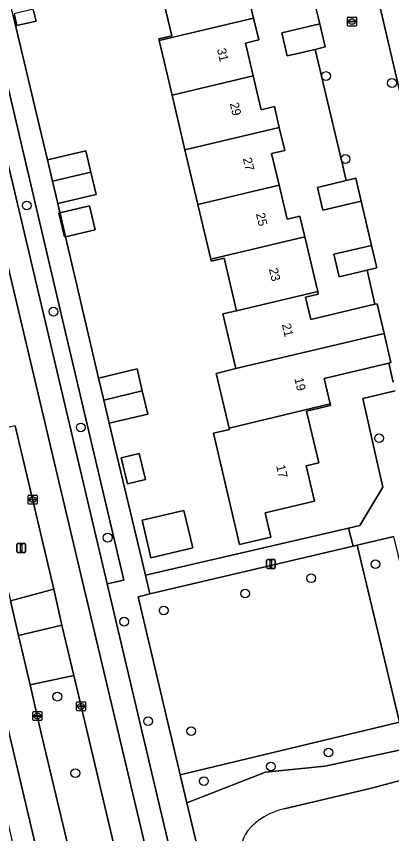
# Model space of a CAD drawing. Extents: x 158455 to 159797, y 387218 to 388672.
# Drawn here: x 159351.4 to 159393.3, y 388312.5 to 388403.7 of the extents above; entities that cross this region are included whole.
import ezdxf

# ---------------------------------------------------------------- set-up
doc = ezdxf.new("R2010")
doc.units = 0
for name, color, linetype in [('IMGEO_Berm_groen', 7, 'Continuous'), ('IMGEO_Boom', 7, 'Continuous'), ('IMGEO_Erf', 7, 'Continuous'), ('IMGEO_Groenvoorziening', 7, 'Continuous'), ('IMGEO_Kolk', 7, 'Continuous'), ('IMGEO_Lichtmast', 7, 'Continuous'), ('IMGEO_Meer_plas_ven_vijver', 7, 'Continuous'), ('IMGEO_Muur', 7, 'Continuous'), ('IMGEO_Oever', 7, 'Continuous'), ('IMGEO_Pand', 7, 'Continuous'), ('IMGEO_Pand_nummerreeks', 7, 'Continuous'), ('IMGEO_Rijbaan_lokaal_gesloten', 7, 'Continuous'), ('IMGEO_Rijbaan_lokaal_open', 7, 'Continuous'), ('IMGEO_Voetpad_open', 7, 'Continuous'), ('IMGEO_Walbescherming', 7, 'Continuous')]:
    doc.layers.add(name, color=color, linetype=linetype)

msp = doc.modelspace()

# ---------------------------------------------------------------- linework, layer by layer
at = {"layer": 'IMGEO_Berm_groen'}
for points in [[(159349.116, 388401.33), (159347.231, 388400.875), (159350.418, 388387.353), (159361.535, 388340.387), (159363.385, 388340.808), (159356.566, 388369.702)], [(159351.265, 388358.009), (159346.402, 388356.904), (159350.749, 388338.503), (159355.581, 388339.77)], [(159356.473, 388335.788), (159351.616, 388334.635), (159352.912, 388329.109), (159357.809, 388330.145)], [(159358.245, 388328.306), (159357.809, 388330.145), (159352.912, 388329.109), (159354.138, 388323.878), (159358.628, 388304.981), (159363.487, 388306.102)]]:
    msp.add_lwpolyline(points, close=True, dxfattribs=at)
at = {"layer": 'IMGEO_Boom'}
for centre in [(159385.98, 388397.054), (159393.354, 388396.275), (159388.156, 388387.795), (159352.545, 388382.607), (159355.524, 388370.755), (159358.58, 388357.823), (159391.914, 388356.635), (159361.59, 388345.539), (159391.511, 388342.572), (159384.316, 388341.003), (159376.944, 388339.305), (159367.848, 388337.41), (159363.436, 388336.162), (159355.963, 388327.795), (159366.103, 388325.055), (159370.921, 388323.944), (159386.263, 388321.555), (159379.83, 388319.995), (159357.978, 388319.246), (159372.343, 388318.359)]:
    msp.add_circle(centre, 0.489, dxfattribs=at)
at = {"layer": 'IMGEO_Erf'}
for points in [[(159376.409, 388409.806), (159377.894, 388403.527), (159378.471, 388401.085), (159376.997, 388400.737), (159377.862, 388397.077), (159378.756, 388393.297), (159380.214, 388393.642), (159380.763, 388391.321), (159381.371, 388388.748), (159379.908, 388388.402), (159380.742, 388384.872), (159381.637, 388381.088), (159383.067, 388381.425), (159383.614, 388379.109), (159385.055, 388373.014), (159385.124, 388372.723), (159383.71, 388372.389), (159384.301, 388369.89), (159391.44, 388371.576), (159390.58, 388375.401), (159387.447, 388374.66), (159386.855, 388377.161), (159391.056, 388378.154), (159389.902, 388383.094), (159385.62, 388382.082), (159385.019, 388384.627), (159388.239, 388385.388), (159387.812, 388387.182), (159387.552, 388388.275), (159385.616, 388396.41), (159385.351, 388397.521), (159384.754, 388400.03), (159381.651, 388399.297), (159381.045, 388401.859), (159385.299, 388402.865), (159384.116, 388407.674)], [(159393.496, 388362.892), (159392.988, 388365.016), (159385.784, 388363.315), (159386.46, 388360.453), (159386.501, 388360.278), (159383.822, 388359.645), (159385.182, 388353.891), (159383.768, 388353.557), (159384.7, 388349.615), (159379.177, 388348.31), (159379.818, 388345.598), (159376.336, 388344.775), (159374.187, 388353.865), (159373.403, 388357.183), (159375.191, 388357.605), (159375.151, 388357.773), (159373.705, 388363.874), (159375.917, 388364.398), (159374.473, 388370.504), (159375.973, 388370.86), (159374.586, 388376.729), (159373.159, 388376.392), (159373.105, 388376.619), (159371.663, 388382.72), (159370.221, 388388.822), (159368.778, 388394.924), (159367.336, 388401.025), (159367.294, 388401.202), (159368.751, 388401.546), (159367.308, 388407.655)], [(159391.329, 388407.761), (159394.546, 388394.017), (159394.595, 388393.808), (159417.828, 388399.246), (159416.262, 388405.978)], [(159353.314, 388404.335), (159353.585, 388403.19), (159351.456, 388402.687), (159351.186, 388403.83)], [(159351.043, 388403.796), (159353.975, 388391.439), (159354.864, 388387.693), (159359.156, 388388.707), (159359.717, 388386.332), (159360.305, 388383.847), (159356.013, 388382.832), (159356.258, 388381.786), (159359.551, 388382.565), (159360.182, 388379.898), (159356.881, 388379.117), (159358.028, 388374.208), (159360.567, 388363.341), (159364.883, 388364.361), (159365.46, 388361.92), (159366.075, 388359.318), (159361.759, 388358.298), (159362.657, 388354.544), (159365.811, 388341.365), (159388.503, 388346.61), (159389.761, 388346.901), (159392.341, 388351.157), (159391.781, 388353.62), (159390.085, 388361.081), (159393.728, 388361.925)]]:
    msp.add_lwpolyline(points, dxfattribs=at)
for points in [[(159365.812, 388352.019), (159363.789, 388351.535), (159363.091, 388354.452), (159365.113, 388354.936)], [(159370.102, 388348.578), (159371.093, 388344.39), (159366.419, 388343.285), (159365.429, 388347.473)]]:
    msp.add_lwpolyline(points, close=True, dxfattribs=at)
at = {"layer": 'IMGEO_Groenvoorziening'}
for points in [[(159399.041, 388322.854), (159398.837, 388323.717), (159393.568, 388345.677), (159389.46, 388344.71), (159394.2, 388324.955), (159369.692, 388319.07), (159370.436, 388315.932), (159379.221, 388319.363), (159385.851, 388320.022)], [(159369.692, 388319.07), (159394.2, 388324.955), (159389.46, 388344.71), (159389.005, 388344.603), (159366.314, 388339.265), (159364.977, 388338.95)]]:
    msp.add_lwpolyline(points, close=True, dxfattribs=at)
at = {"layer": 'IMGEO_Kolk'}
for p, q in [((159388.385, 388402.71), (159388.385, 388403.562)), ((159388.46, 388403.636), (159389.312, 388403.636)), ((159388.873, 388403.416), (159388.898, 388403.416)), ((159389.386, 388403.562), (159389.386, 388402.71)), ((159389.312, 388402.636), (159388.46, 388402.636)), ((159388.644, 388403.13), (159388.644, 388403.142)), ((159389.082, 388403.093), (159388.684, 388403.093)), ((159388.687, 388403.179), (159389.085, 388403.179)), ((159388.896, 388402.856), (159388.871, 388402.856)), ((159389.128, 388403.142), (159389.128, 388403.13)), ((159352.704, 388349.361), (159352.704, 388350.213)), ((159352.779, 388350.287), (159353.631, 388350.287)), ((159352.963, 388349.781), (159352.963, 388349.793)), ((159353.401, 388349.744), (159353.003, 388349.744)), ((159353.006, 388349.83), (159353.404, 388349.83)), ((159353.192, 388350.067), (159353.217, 388350.067)), ((159353.447, 388349.793), (159353.447, 388349.781)), ((159353.705, 388350.213), (159353.705, 388349.361)), ((159353.631, 388349.287), (159352.779, 388349.287)), ((159353.215, 388349.507), (159353.19, 388349.507)), ((159358.119, 388326.288), (159358.119, 388327.14)), ((159358.194, 388327.214), (159359.046, 388327.214)), ((159358.378, 388326.708), (159358.378, 388326.72)), ((159358.421, 388326.757), (159358.819, 388326.757)), ((159358.607, 388326.994), (159358.632, 388326.994)), ((159358.862, 388326.72), (159358.862, 388326.708)), ((159359.12, 388327.14), (159359.12, 388326.288)), ((159353.228, 388325.204), (159353.228, 388326.056)), ((159353.303, 388326.13), (159354.155, 388326.13)), ((159353.716, 388325.91), (159353.741, 388325.91)), ((159354.229, 388326.056), (159354.229, 388325.204)), ((159359.046, 388326.214), (159358.194, 388326.214)), ((159358.816, 388326.671), (159358.418, 388326.671)), ((159358.63, 388326.434), (159358.605, 388326.434)), ((159354.155, 388325.13), (159353.303, 388325.13)), ((159353.487, 388325.624), (159353.487, 388325.636)), ((159353.925, 388325.587), (159353.527, 388325.587)), ((159353.53, 388325.673), (159353.928, 388325.673)), ((159353.739, 388325.35), (159353.714, 388325.35)), ((159353.971, 388325.636), (159353.971, 388325.624))]:
    msp.add_line(p, q, dxfattribs=at)
for points in [[(159388.385, 388402.71), (159388.385, 388403.562)], [(159388.46, 388403.636), (159389.312, 388403.636)], [(159389.386, 388403.562), (159389.386, 388402.71)], [(159389.312, 388402.636), (159388.46, 388402.636)], [(159352.704, 388349.361), (159352.704, 388350.213)], [(159352.779, 388350.287), (159353.631, 388350.287)], [(159353.705, 388350.213), (159353.705, 388349.361)], [(159353.631, 388349.287), (159352.779, 388349.287)], [(159358.119, 388326.288), (159358.119, 388327.14)], [(159358.194, 388327.214), (159359.046, 388327.214)], [(159359.12, 388327.14), (159359.12, 388326.288)], [(159353.228, 388325.204), (159353.228, 388326.056)], [(159353.303, 388326.13), (159354.155, 388326.13)], [(159354.229, 388326.056), (159354.229, 388325.204)], [(159359.046, 388326.214), (159358.194, 388326.214)], [(159354.155, 388325.13), (159353.303, 388325.13)]]:
    msp.add_lwpolyline(points, dxfattribs=at)
for centre, radius, start, end in [((159388.462, 388403.56), 0.0765, 91.55205, 178.44795), ((159388.462, 388403.56), 0.0765, 91.55205, 178.44795), ((159389.31, 388403.56), 0.0765, 1.55205, 88.44795), ((159389.31, 388403.56), 0.0765, 1.55205, 88.44795), ((159388.462, 388402.712), 0.0765, 181.55205, 268.44795), ((159388.462, 388402.712), 0.0765, 181.55205, 268.44795), ((159388.684, 388403.139), 0.0403, 85.87752, 175.75265), ((159388.681, 388403.129), 0.0366, 178.93798, 274.71019), ((159389.085, 388403.136), 0.043, 264.86636, 352.45326), ((159389.089, 388403.141), 0.0386, 1.73085, 96.63898), ((159389.31, 388402.712), 0.0765, 271.55205, 358.44795), ((159389.31, 388402.712), 0.0765, 271.55205, 358.44795), ((159352.781, 388350.211), 0.0765, 91.55205, 178.44795), ((159352.781, 388350.211), 0.0765, 91.55205, 178.44795), ((159353.003, 388349.79), 0.0403, 85.87752, 175.75265), ((159353, 388349.78), 0.0366, 178.93798, 274.71019), ((159353.404, 388349.787), 0.043, 264.86636, 352.45326), ((159353.408, 388349.792), 0.0386, 1.73085, 96.63898), ((159353.629, 388350.211), 0.0765, 1.55205, 88.44795), ((159353.629, 388350.211), 0.0765, 1.55205, 88.44795), ((159352.781, 388349.363), 0.0765, 181.55205, 268.44795), ((159352.781, 388349.363), 0.0765, 181.55205, 268.44795), ((159353.629, 388349.363), 0.0765, 271.55205, 358.44795), ((159353.629, 388349.363), 0.0765, 271.55205, 358.44795), ((159358.196, 388327.138), 0.0765, 91.55205, 178.44795), ((159358.196, 388327.138), 0.0765, 91.55205, 178.44795), ((159358.418, 388326.717), 0.0403, 85.87752, 175.75265), ((159358.823, 388326.719), 0.0386, 1.73085, 96.63898), ((159359.044, 388327.138), 0.0765, 1.55205, 88.44795), ((159359.044, 388327.138), 0.0765, 1.55205, 88.44795), ((159353.305, 388326.054), 0.0765, 91.55205, 178.44795), ((159353.305, 388326.054), 0.0765, 91.55205, 178.44795), ((159354.153, 388326.054), 0.0765, 1.55205, 88.44795), ((159354.153, 388326.054), 0.0765, 1.55205, 88.44795), ((159358.196, 388326.29), 0.0765, 181.55205, 268.44795), ((159358.196, 388326.29), 0.0765, 181.55205, 268.44795), ((159358.415, 388326.707), 0.0366, 178.93798, 274.71019), ((159358.819, 388326.714), 0.043, 264.86636, 352.45326), ((159359.044, 388326.29), 0.0765, 271.55205, 358.44795), ((159359.044, 388326.29), 0.0765, 271.55205, 358.44795), ((159353.305, 388325.206), 0.0765, 181.55205, 268.44795), ((159353.305, 388325.206), 0.0765, 181.55205, 268.44795), ((159353.527, 388325.633), 0.0403, 85.87752, 175.75265), ((159353.524, 388325.623), 0.0366, 178.93798, 274.71019), ((159353.928, 388325.63), 0.043, 264.86636, 352.45326), ((159353.932, 388325.635), 0.0386, 1.73085, 96.63898), ((159354.153, 388325.206), 0.0765, 271.55205, 358.44795), ((159354.153, 388325.206), 0.0765, 271.55205, 358.44795)]:
    msp.add_arc(centre, radius, start, end, dxfattribs=at)
for centre, major_axis, ratio, start_param, end_param in [((159388.872, 388403.136), (-0.387, 0.002), 0.722429, 4.712389, 7.853982), ((159388.897, 388403.136), (-0.39, 0.002), 0.717154, 1.570796, 4.712389), ((159353.191, 388349.787), (-0.387, 0.002), 0.722429, 4.712389, 7.853982), ((159353.216, 388349.787), (-0.39, 0.002), 0.717154, 1.570796, 4.712389), ((159358.606, 388326.714), (-0.387, 0.002), 0.722429, 4.712389, 7.853982), ((159358.631, 388326.714), (-0.39, 0.002), 0.717154, 1.570796, 4.712389), ((159353.715, 388325.63), (-0.387, 0.002), 0.722429, 4.712389, 7.853982), ((159353.74, 388325.63), (-0.39, 0.002), 0.717154, 1.570796, 4.712389)]:
    msp.add_ellipse(centre, major_axis=major_axis, ratio=ratio, start_param=start_param, end_param=end_param, dxfattribs=at)
at = {"layer": 'IMGEO_Lichtmast'}
for p, q in [((159351.428, 388343.985), (159351.428, 388344.785)), ((159351.428, 388344.785), (159351.428, 388343.985)), ((159351.528, 388344.885), (159352.318, 388344.885)), ((159352.318, 388344.885), (159351.528, 388344.885)), ((159352.418, 388344.785), (159352.418, 388343.985)), ((159352.418, 388343.985), (159352.418, 388344.785)), ((159352.318, 388343.885), (159351.528, 388343.885)), ((159351.528, 388343.885), (159352.318, 388343.885)), ((159379.33, 388342.198), (159379.33, 388342.998)), ((159379.33, 388342.998), (159379.33, 388342.198)), ((159379.43, 388343.098), (159380.22, 388343.098)), ((159380.22, 388343.098), (159379.43, 388343.098)), ((159380.32, 388342.998), (159380.32, 388342.198)), ((159380.32, 388342.198), (159380.32, 388342.998)), ((159380.22, 388342.098), (159379.43, 388342.098)), ((159379.43, 388342.098), (159380.22, 388342.098))]:
    msp.add_line(p, q, dxfattribs=at)
for points in [[(159351.848, 388344.76), (159351.998, 388344.76), (159351.998, 388344.01), (159351.848, 388344.01), (159351.848, 388344.76)], [(159379.75, 388342.973), (159379.9, 388342.973), (159379.9, 388342.223), (159379.75, 388342.223), (159379.75, 388342.973)]]:
    msp.add_lwpolyline(points, dxfattribs=at)
for centre, start, end in [((159351.528, 388344.785), 90, 180), ((159351.528, 388344.785), 90, 180), ((159352.318, 388344.785), 0, 90), ((159352.318, 388344.785), 360, 90), ((159351.528, 388343.985), 180, 270), ((159351.528, 388343.985), 180, 270), ((159352.318, 388343.985), 270, 0), ((159352.318, 388343.985), 270, 0), ((159379.43, 388342.998), 90, 180), ((159379.43, 388342.998), 90, 180), ((159380.22, 388342.998), 0, 90), ((159380.22, 388342.998), 360, 90), ((159379.43, 388342.198), 180, 270), ((159379.43, 388342.198), 180, 270), ((159380.22, 388342.198), 270, 0), ((159380.22, 388342.198), 270, 0)]:
    msp.add_arc(centre, 0.1, start, end, dxfattribs=at)
at = {"layer": 'IMGEO_Meer_plas_ven_vijver'}
msp.add_lwpolyline([(159496.372, 388343.319), (159487.368, 388340.474), (159476.099, 388337.759), (159463.883, 388334.901), (159463.491, 388334.81), (159399.739, 388319.896), (159390.905, 388317.546), (159381.312, 388315.259)], dxfattribs=at)
for centre, radius, start, end in [((159382.747, 388308.229), 7.174, 101.53516, 139.9595), ((159380.792, 388310.279), 4.37, 144.0437, 194.04818)]:
    msp.add_arc(centre, radius, start, end, dxfattribs=at)
at = {"layer": 'IMGEO_Muur'}
for points in [[(159354.864, 388387.693), (159353.975, 388391.439)], [(159356.013, 388382.832), (159356.878, 388379.132)], [(159358.028, 388374.208), (159360.567, 388363.341)], [(159361.759, 388358.298), (159362.657, 388354.544)]]:
    msp.add_lwpolyline(points, dxfattribs=at)
at = {"layer": 'IMGEO_Oever'}
for points in [[(159463.491, 388334.81), (159458.131, 388336.84), (159437.369, 388331.508), (159413.634, 388325.988), (159399.041, 388322.854), (159385.851, 388320.022), (159379.221, 388319.363), (159370.436, 388315.932), (159372.286, 388308.133)], [(159381.312, 388315.259), (159390.905, 388317.546), (159399.739, 388319.896), (159463.491, 388334.81)]]:
    msp.add_lwpolyline(points, dxfattribs=at)
for centre, radius, start, end in [((159382.747, 388308.229), 7.174, 101.53516, 139.9595), ((159380.792, 388310.279), 4.37, 144.0437, 194.04818)]:
    msp.add_arc(centre, radius, start, end, dxfattribs=at)
at = {"layer": 'IMGEO_Pand'}
for points in [[(159377.894, 388403.527), (159376.409, 388409.806), (159367.308, 388407.655), (159368.751, 388401.546), (159367.294, 388401.202), (159367.336, 388401.025)], [(159353.314, 388404.335), (159353.272, 388404.513), (159351.143, 388404.01), (159351.186, 388403.83), (159351.456, 388402.687), (159353.585, 388403.19)], [(159368.778, 388394.924), (159377.862, 388397.077), (159376.997, 388400.737), (159378.471, 388401.085), (159377.894, 388403.527), (159367.336, 388401.025)], [(159381.045, 388401.859), (159381.651, 388399.297), (159384.754, 388400.03), (159385.905, 388400.302), (159385.299, 388402.865)], [(159368.778, 388394.924), (159370.221, 388388.822), (159380.763, 388391.321), (159380.214, 388393.642), (159378.756, 388393.297), (159377.862, 388397.077)], [(159371.663, 388382.72), (159380.742, 388384.872), (159379.908, 388388.402), (159381.371, 388388.748), (159380.763, 388391.321), (159370.221, 388388.822)], [(159359.717, 388386.332), (159359.156, 388388.707), (159354.864, 388387.693), (159355.426, 388385.315)], [(159359.717, 388386.332), (159355.426, 388385.315), (159356.013, 388382.832), (159360.305, 388383.847)], [(159389.902, 388383.094), (159389.3, 388385.639), (159388.239, 388385.388), (159385.019, 388384.627), (159385.62, 388382.082)], [(159383.614, 388379.109), (159383.067, 388381.425), (159381.637, 388381.088), (159380.742, 388384.872), (159371.663, 388382.72), (159373.105, 388376.619)], [(159356.258, 388381.786), (159356.148, 388381.76), (159356.779, 388379.093), (159356.881, 388379.117), (159360.182, 388379.898), (159359.551, 388382.565)], [(159383.614, 388379.109), (159373.105, 388376.619), (159373.159, 388376.392), (159374.586, 388376.729), (159375.973, 388370.86), (159385.055, 388373.014)], [(159391.056, 388378.154), (159386.855, 388377.161), (159387.447, 388374.66), (159390.58, 388375.401), (159391.648, 388375.653)], [(159383.71, 388372.389), (159385.124, 388372.723), (159385.055, 388373.014), (159375.973, 388370.86), (159374.473, 388370.504), (159375.917, 388364.398), (159392.464, 388368.32), (159391.682, 388371.633), (159391.44, 388371.576), (159384.301, 388369.89)], [(159392.464, 388368.32), (159375.917, 388364.398), (159373.705, 388363.874), (159375.151, 388357.773), (159386.46, 388360.453), (159385.784, 388363.315), (159392.988, 388365.016), (159393.23, 388365.073)], [(159365.46, 388361.92), (159364.883, 388364.361), (159360.567, 388363.341), (159361.145, 388360.897)], [(159365.46, 388361.92), (159361.145, 388360.897), (159361.759, 388358.298), (159366.075, 388359.318)], [(159375.151, 388357.773), (159375.191, 388357.605), (159373.403, 388357.183), (159374.187, 388353.865), (159376.336, 388344.775), (159379.818, 388345.598), (159379.177, 388348.31), (159384.7, 388349.615), (159383.768, 388353.557), (159385.182, 388353.891), (159383.822, 388359.645), (159386.501, 388360.278), (159386.46, 388360.453)], [(159363.789, 388351.535), (159365.812, 388352.019), (159365.113, 388354.936), (159363.091, 388354.452)], [(159365.429, 388347.473), (159366.419, 388343.285), (159371.093, 388344.39), (159370.102, 388348.578)]]:
    msp.add_lwpolyline(points, close=True, dxfattribs=at)
at = {"layer": 'IMGEO_Rijbaan_lokaal_gesloten'}
msp.add_lwpolyline([(159347.231, 388400.875), (159346.332, 388404.686), (159342.071, 388422.764), (159340.084, 388431.111), (159333.728, 388457.815), (159330.162, 388472.988), (159329.806, 388474.502), (159329.536, 388475.631), (159326.977, 388475.078), (159337.516, 388430.499), (159356.921, 388348.494), (159366.799, 388306.902), (159367.243, 388305.039), (159373.722, 388277.998), (159376.156, 388278.509), (159375.829, 388279.872), (159375.799, 388279.996), (159372.48, 388294.277), (159369.782, 388305.555), (159369.328, 388307.45), (159367.898, 388313.428), (159361.535, 388340.387), (159350.418, 388387.353)], close=True, dxfattribs=at)
for points in [[(159356.921, 388348.494), (159337.516, 388430.499)], [(159355.2, 388304.109), (159347.296, 388337.39), (159337.831, 388377.578), (159335.458, 388377.025), (159335.529, 388376.723), (159335.852, 388375.331), (159339.185, 388360.97), (159345.115, 388336.13), (159345.622, 388334.009), (159346.402, 388330.741), (159349.39, 388318.055), (159349.421, 388317.92), (159351.732, 388308.109)], [(159351.265, 388358.009), (159355.581, 388339.77), (159356.473, 388335.788), (159357.809, 388330.145), (159358.245, 388328.306), (159363.487, 388306.102)], [(159374.219, 388260.83), (159374.714, 388258.669), (159375.644, 388254.729), (159376.761, 388250), (159379.306, 388239.224), (159383.881, 388219.883), (159385.991, 388211.174), (159386.001, 388211.134), (159389.571, 388212.026), (159389.23, 388213.136), (159378.309, 388258.803), (159380.748, 388259.384), (159376.156, 388278.509), (159373.722, 388277.998), (159367.243, 388305.039), (159366.799, 388306.902), (159356.921, 388348.494)], [(159354.138, 388323.878), (159352.912, 388329.109), (159351.616, 388334.635), (159350.749, 388338.503)], [(159347.296, 388337.39), (159355.2, 388304.109)], [(159366.203, 388273.18), (159365.278, 388277.072), (159363.225, 388285.704), (159359.805, 388300.025), (159359.069, 388303.125), (159358.628, 388304.981), (159354.138, 388323.878)]]:
    msp.add_lwpolyline(points, dxfattribs=at)
at = {"layer": 'IMGEO_Rijbaan_lokaal_open'}
for points in [[(159384.116, 388407.674), (159385.299, 388402.865), (159385.905, 388400.302), (159384.754, 388400.03), (159385.351, 388397.521), (159385.616, 388396.41), (159387.552, 388388.275), (159387.812, 388387.182), (159388.239, 388385.388), (159389.3, 388385.639), (159389.902, 388383.094), (159391.056, 388378.154), (159391.648, 388375.653), (159390.58, 388375.401), (159391.44, 388371.576), (159391.682, 388371.633), (159392.464, 388368.32), (159393.23, 388365.073), (159392.988, 388365.016), (159393.496, 388362.892)], [(159429.836, 388369.77), (159425.314, 388368.7), (159424.223, 388368.442), (159413.326, 388365.864), (159412.215, 388365.601), (159406.443, 388364.236), (159406.256, 388365.175), (159403.403, 388364.554), (159399.878, 388366.739), (159397.791, 388375.453), (159395.699, 388384.966), (159396.485, 388385.157), (159394.871, 388392.629), (159394.595, 388393.808), (159394.546, 388394.017), (159391.329, 388407.761)], [(159393.728, 388361.925), (159390.085, 388361.081), (159391.781, 388353.62), (159392.341, 388351.157), (159389.761, 388346.901), (159388.503, 388346.61), (159389.005, 388344.603), (159389.46, 388344.71), (159393.568, 388345.677)]]:
    msp.add_lwpolyline(points, dxfattribs=at)
at = {"layer": 'IMGEO_Voetpad_open'}
for points in [[(159356.881, 388379.117), (159356.779, 388379.093), (159356.148, 388381.76), (159356.258, 388381.786), (159356.013, 388382.832), (159355.426, 388385.315), (159354.864, 388387.693), (159353.975, 388391.439), (159351.043, 388403.796), (159350.579, 388405.751), (159349.983, 388408.274), (159346.144, 388424.302), (159345.519, 388426.947), (159344.291, 388432.113), (159341.777, 388442.687), (159341.214, 388445.057), (159340.302, 388448.892), (159339.924, 388450.482), (159338.906, 388454.81), (159333.769, 388476.329), (159330.813, 388480.681)], [(159329.806, 388474.502), (159330.162, 388472.988), (159331.955, 388473.408), (159339.031, 388443.466), (159341.921, 388431.548), (159342.823, 388427.829), (159348.138, 388405.132), (159346.332, 388404.686), (159347.231, 388400.875), (159349.116, 388401.33), (159356.566, 388369.702), (159363.385, 388340.808), (159361.535, 388340.387), (159367.898, 388313.428), (159369.328, 388307.45), (159369.782, 388305.555), (159372.48, 388294.277), (159375.799, 388279.996), (159375.829, 388279.872)], [(159379.477, 388274.903), (159379.398, 388278.392), (159378.895, 388280.268), (159377.378, 388286.666), (159375.682, 388293.817), (159375.607, 388294.133), (159374.137, 388300.331), (159372.739, 388306.225), (159372.286, 388308.133), (159370.436, 388315.932), (159369.692, 388319.07), (159364.977, 388338.95), (159366.314, 388339.265), (159365.811, 388341.365), (159362.657, 388354.544), (159361.759, 388358.298), (159361.145, 388360.897), (159360.567, 388363.341), (159358.028, 388374.208), (159356.881, 388379.117)]]:
    msp.add_lwpolyline(points, dxfattribs=at)
for points in [[(159389.005, 388344.603), (159388.503, 388346.61), (159365.811, 388341.365), (159366.314, 388339.265)], [(159356.473, 388335.788), (159355.581, 388339.77), (159350.749, 388338.503), (159351.616, 388334.635)]]:
    msp.add_lwpolyline(points, close=True, dxfattribs=at)
at = {"layer": 'IMGEO_Walbescherming'}
msp.add_lwpolyline([(159390.905, 388317.546), (159381.312, 388315.259)], dxfattribs=at)

# ---------------------------------------------------------------- texts
at = {"layer": 'IMGEO_Pand_nummerreeks'}
for s, rotation, p in [('31', 283.32262, (159373.792, 388400.038)), ('29', 283.32262, (159375.224, 388393.99)), ('27', 283.32262, (159376.683, 388387.832)), ('25', 283.32262, (159378.141, 388381.674)), ('23', 283.32106, (159379.599, 388375.517)), ('21', 282.97728, (159381.051, 388369.32)), ('19', 282.97734, (159382.441, 388363.286)), ('17', 283.30207, (159380.405, 388353.538))]:
    msp.add_text(s, height=1, rotation=rotation, dxfattribs=at).set_placement(p)

doc.saveas('drawing.dxf')
